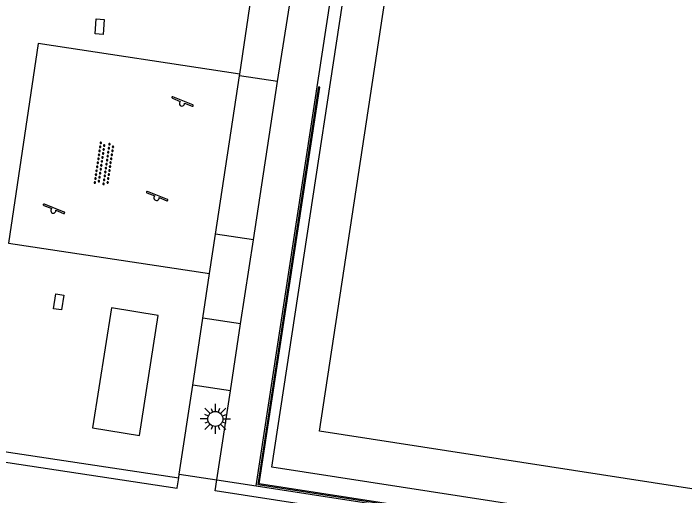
# Model space of a CAD drawing. Extents: x 125000 to 129004, y 397500 to 399008.
# Drawn here: x 126337.49 to 126370.99, y 398759.3 to 398783.38 of the extents above; entities that cross this region are included whole.
import ezdxf

# ---------------------------------------------------------------- set-up
doc = ezdxf.new("R2010")
doc.units = 0
for name, color, linetype in [('bs-afsc-belijning', 7, 'Continuous'), ('bs-afsc-kantplanken', 7, 'Continuous'), ('bs-symb-veldverlichting', 7, 'Continuous'), ('gg-afsc-hekwerk', 7, 'Continuous'), ('gg-bbg-overig bouwwerk', 7, 'Continuous'), ('gg-knt-verharding', 7, 'Continuous'), ('gt-grn-groengrens', 7, 'Continuous'), ('gt-symb-kolk center center', 7, 'Continuous'), ('gt-symb-overige verharding', 7, 'Continuous'), ('gt-symb-speelvoorziening', 7, 'Continuous')]:
    doc.layers.add(name, color=color, linetype=linetype)

# ---------------------------------------------------------------- blocks, each defined once
blk = doc.blocks.new('gt0-SV')
at = {"layer": 'gt-symb-speelvoorziening'}
for p, q in [((-0.477, 0.255), (-0.08, 0.096)), ((0.542, -0.076), (-0.449, 0.324)), ((0.125, 0.014), (0.515, -0.143))]:
    blk.add_line(p, q, dxfattribs=at)
for centre, radius, start, end in [((-0.466, 0.291), 0.0369, 63.6251, 252.6602), ((-0.002, -0.005), 0.128, 127.6866, 8.5986), ((0.531, -0.111), 0.0363, 243.5085, 72.5436)]:
    blk.add_arc(centre, radius, start, end, dxfattribs=at)
blk = doc.blocks.new('gt0-KOLKCC')
at = {"layer": 'gt-symb-kolk center center'}
blk.add_lwpolyline([(-0.375, 0.2), (0.375, 0.2), (0.375, -0.2), (-0.375, -0.2)], close=True, dxfattribs=at)
blk = doc.blocks.new('gt0-OVH')
at = {"layer": 'gt-symb-overige verharding'}
for points in [[(-0.972, 0.298), (-0.967, 0.308), (-0.965, 0.319), (-0.966, 0.33), (-0.971, 0.34), (-0.978, 0.348), (-0.988, 0.353), (-0.999, 0.355), (-1.01, 0.354), (-1.02, 0.349), (-1.028, 0.342), (-1.033, 0.332), (-1.035, 0.321), (-1.034, 0.31), (-1.029, 0.3), (-1.022, 0.292), (-1.012, 0.287), (-1.001, 0.285), (-0.99, 0.286), (-0.98, 0.291)], [(-0.772, 0.298), (-0.767, 0.308), (-0.765, 0.319), (-0.766, 0.33), (-0.771, 0.34), (-0.778, 0.348), (-0.788, 0.353), (-0.799, 0.355), (-0.81, 0.354), (-0.82, 0.349), (-0.828, 0.342), (-0.833, 0.332), (-0.835, 0.321), (-0.834, 0.31), (-0.829, 0.3), (-0.822, 0.292), (-0.812, 0.287), (-0.801, 0.285), (-0.79, 0.286), (-0.78, 0.291)], [(-0.572, 0.298), (-0.567, 0.308), (-0.565, 0.319), (-0.566, 0.33), (-0.571, 0.34), (-0.578, 0.348), (-0.588, 0.353), (-0.599, 0.355), (-0.61, 0.354), (-0.62, 0.349), (-0.628, 0.342), (-0.633, 0.332), (-0.635, 0.321), (-0.634, 0.31), (-0.629, 0.3), (-0.622, 0.292), (-0.612, 0.287), (-0.601, 0.285), (-0.59, 0.286), (-0.58, 0.291)], [(-0.372, 0.298), (-0.367, 0.308), (-0.365, 0.319), (-0.366, 0.33), (-0.371, 0.34), (-0.378, 0.348), (-0.388, 0.353), (-0.399, 0.355), (-0.41, 0.354), (-0.42, 0.349), (-0.428, 0.342), (-0.433, 0.332), (-0.435, 0.321), (-0.434, 0.31), (-0.429, 0.3), (-0.422, 0.292), (-0.412, 0.287), (-0.401, 0.285), (-0.39, 0.286), (-0.38, 0.291)], [(-0.172, 0.298), (-0.167, 0.308), (-0.165, 0.319), (-0.166, 0.33), (-0.171, 0.34), (-0.178, 0.348), (-0.188, 0.353), (-0.199, 0.355), (-0.21, 0.354), (-0.22, 0.349), (-0.228, 0.342), (-0.233, 0.332), (-0.235, 0.321), (-0.234, 0.31), (-0.229, 0.3), (-0.222, 0.292), (-0.212, 0.287), (-0.201, 0.285), (-0.19, 0.286), (-0.18, 0.291)], [(0.028, 0.298), (0.033, 0.308), (0.035, 0.319), (0.034, 0.33), (0.029, 0.34), (0.022, 0.348), (0.012, 0.353), (0.001, 0.355), (-0.01, 0.354), (-0.02, 0.349), (-0.028, 0.342), (-0.033, 0.332), (-0.035, 0.321), (-0.034, 0.31), (-0.029, 0.3), (-0.022, 0.292), (-0.012, 0.287), (-0.001, 0.285), (0.01, 0.286), (0.02, 0.291)], [(0.228, 0.298), (0.233, 0.308), (0.235, 0.319), (0.234, 0.33), (0.229, 0.34), (0.222, 0.348), (0.212, 0.353), (0.201, 0.355), (0.19, 0.354), (0.18, 0.349), (0.172, 0.342), (0.167, 0.332), (0.165, 0.321), (0.166, 0.31), (0.171, 0.3), (0.178, 0.292), (0.188, 0.287), (0.199, 0.285), (0.21, 0.286), (0.22, 0.291)], [(0.428, 0.298), (0.433, 0.308), (0.435, 0.319), (0.434, 0.33), (0.429, 0.34), (0.422, 0.348), (0.412, 0.353), (0.401, 0.355), (0.39, 0.354), (0.38, 0.349), (0.372, 0.342), (0.367, 0.332), (0.365, 0.321), (0.366, 0.31), (0.371, 0.3), (0.378, 0.292), (0.388, 0.287), (0.399, 0.285), (0.41, 0.286), (0.42, 0.291)], [(0.628, 0.298), (0.633, 0.308), (0.635, 0.319), (0.634, 0.33), (0.629, 0.34), (0.622, 0.348), (0.612, 0.353), (0.601, 0.355), (0.59, 0.354), (0.58, 0.349), (0.572, 0.342), (0.567, 0.332), (0.565, 0.321), (0.566, 0.31), (0.571, 0.3), (0.578, 0.292), (0.588, 0.287), (0.599, 0.285), (0.61, 0.286), (0.62, 0.291)], [(0.828, 0.298), (0.833, 0.308), (0.835, 0.319), (0.834, 0.33), (0.829, 0.34), (0.822, 0.348), (0.812, 0.353), (0.801, 0.355), (0.79, 0.354), (0.78, 0.349), (0.772, 0.342), (0.767, 0.332), (0.765, 0.321), (0.766, 0.31), (0.771, 0.3), (0.778, 0.292), (0.788, 0.287), (0.799, 0.285), (0.81, 0.286), (0.82, 0.291)], [(1.028, 0.298), (1.033, 0.308), (1.035, 0.319), (1.034, 0.33), (1.029, 0.34), (1.022, 0.348), (1.012, 0.353), (1.001, 0.355), (0.99, 0.354), (0.98, 0.349), (0.972, 0.342), (0.967, 0.332), (0.965, 0.321), (0.966, 0.31), (0.971, 0.3), (0.978, 0.292), (0.988, 0.287), (0.999, 0.285), (1.01, 0.286), (1.02, 0.291)], [(-0.872, 0.106), (-0.867, 0.116), (-0.865, 0.126), (-0.866, 0.137), (-0.871, 0.147), (-0.878, 0.156), (-0.888, 0.161), (-0.899, 0.163), (-0.91, 0.162), (-0.92, 0.157), (-0.928, 0.15), (-0.933, 0.14), (-0.935, 0.129), (-0.934, 0.118), (-0.929, 0.108), (-0.922, 0.1), (-0.912, 0.095), (-0.901, 0.092), (-0.89, 0.094), (-0.88, 0.098)], [(-0.672, 0.106), (-0.667, 0.116), (-0.665, 0.126), (-0.666, 0.137), (-0.671, 0.147), (-0.678, 0.156), (-0.688, 0.161), (-0.699, 0.163), (-0.71, 0.162), (-0.72, 0.157), (-0.728, 0.15), (-0.733, 0.14), (-0.735, 0.129), (-0.734, 0.118), (-0.729, 0.108), (-0.722, 0.1), (-0.712, 0.095), (-0.701, 0.092), (-0.69, 0.094), (-0.68, 0.098)], [(-0.472, 0.106), (-0.467, 0.116), (-0.465, 0.126), (-0.466, 0.137), (-0.471, 0.147), (-0.478, 0.156), (-0.488, 0.161), (-0.499, 0.163), (-0.51, 0.162), (-0.52, 0.157), (-0.528, 0.15), (-0.533, 0.14), (-0.535, 0.129), (-0.534, 0.118), (-0.529, 0.108), (-0.522, 0.1), (-0.512, 0.095), (-0.501, 0.092), (-0.49, 0.094), (-0.48, 0.098)], [(-0.272, 0.106), (-0.267, 0.116), (-0.265, 0.126), (-0.266, 0.137), (-0.271, 0.147), (-0.278, 0.156), (-0.288, 0.161), (-0.299, 0.163), (-0.31, 0.162), (-0.32, 0.157), (-0.328, 0.15), (-0.333, 0.14), (-0.335, 0.129), (-0.334, 0.118), (-0.329, 0.108), (-0.322, 0.1), (-0.312, 0.095), (-0.301, 0.092), (-0.29, 0.094), (-0.28, 0.098)], [(-0.072, 0.106), (-0.067, 0.116), (-0.065, 0.126), (-0.066, 0.137), (-0.071, 0.147), (-0.078, 0.156), (-0.088, 0.161), (-0.099, 0.163), (-0.11, 0.162), (-0.12, 0.157), (-0.128, 0.15), (-0.133, 0.14), (-0.135, 0.129), (-0.134, 0.118), (-0.129, 0.108), (-0.122, 0.1), (-0.112, 0.095), (-0.101, 0.092), (-0.09, 0.094), (-0.08, 0.098)], [(0.128, 0.106), (0.133, 0.116), (0.135, 0.126), (0.134, 0.137), (0.129, 0.147), (0.122, 0.156), (0.112, 0.161), (0.101, 0.163), (0.09, 0.162), (0.08, 0.157), (0.072, 0.15), (0.067, 0.14), (0.065, 0.129), (0.066, 0.118), (0.071, 0.108), (0.078, 0.1), (0.088, 0.095), (0.099, 0.092), (0.11, 0.094), (0.12, 0.098)], [(0.328, 0.106), (0.333, 0.116), (0.335, 0.126), (0.334, 0.137), (0.329, 0.147), (0.322, 0.156), (0.312, 0.161), (0.301, 0.163), (0.29, 0.162), (0.28, 0.157), (0.272, 0.15), (0.267, 0.14), (0.265, 0.129), (0.266, 0.118), (0.271, 0.108), (0.278, 0.1), (0.288, 0.095), (0.299, 0.092), (0.31, 0.094), (0.32, 0.098)], [(0.528, 0.106), (0.533, 0.116), (0.535, 0.126), (0.534, 0.137), (0.529, 0.147), (0.522, 0.156), (0.512, 0.161), (0.501, 0.163), (0.49, 0.162), (0.48, 0.157), (0.472, 0.15), (0.467, 0.14), (0.465, 0.129), (0.466, 0.118), (0.471, 0.108), (0.478, 0.1), (0.488, 0.095), (0.499, 0.092), (0.51, 0.094), (0.52, 0.098)], [(0.728, 0.106), (0.733, 0.116), (0.735, 0.126), (0.734, 0.137), (0.729, 0.147), (0.722, 0.156), (0.712, 0.161), (0.701, 0.163), (0.69, 0.162), (0.68, 0.157), (0.672, 0.15), (0.667, 0.14), (0.665, 0.129), (0.666, 0.118), (0.671, 0.108), (0.678, 0.1), (0.688, 0.095), (0.699, 0.092), (0.71, 0.094), (0.72, 0.098)], [(0.928, 0.106), (0.933, 0.116), (0.935, 0.126), (0.934, 0.137), (0.929, 0.147), (0.922, 0.156), (0.912, 0.161), (0.901, 0.163), (0.89, 0.162), (0.88, 0.157), (0.872, 0.15), (0.867, 0.14), (0.865, 0.129), (0.866, 0.118), (0.871, 0.108), (0.878, 0.1), (0.888, 0.095), (0.899, 0.092), (0.91, 0.094), (0.92, 0.098)], [(-0.972, -0.142), (-0.967, -0.132), (-0.965, -0.121), (-0.966, -0.11), (-0.971, -0.1), (-0.978, -0.092), (-0.988, -0.087), (-0.999, -0.085), (-1.01, -0.086), (-1.02, -0.091), (-1.028, -0.098), (-1.033, -0.108), (-1.035, -0.119), (-1.034, -0.13), (-1.029, -0.14), (-1.022, -0.148), (-1.012, -0.153), (-1.001, -0.155), (-0.99, -0.154), (-0.98, -0.149)], [(-0.872, -0.334), (-0.867, -0.324), (-0.865, -0.314), (-0.866, -0.303), (-0.871, -0.293), (-0.878, -0.284), (-0.888, -0.279), (-0.899, -0.277), (-0.91, -0.278), (-0.92, -0.283), (-0.928, -0.29), (-0.933, -0.3), (-0.935, -0.311), (-0.934, -0.322), (-0.929, -0.332), (-0.922, -0.34), (-0.912, -0.345), (-0.901, -0.348), (-0.89, -0.346), (-0.88, -0.342)], [(-0.772, -0.142), (-0.767, -0.132), (-0.765, -0.121), (-0.766, -0.11), (-0.771, -0.1), (-0.778, -0.092), (-0.788, -0.087), (-0.799, -0.085), (-0.81, -0.086), (-0.82, -0.091), (-0.828, -0.098), (-0.833, -0.108), (-0.835, -0.119), (-0.834, -0.13), (-0.829, -0.14), (-0.822, -0.148), (-0.812, -0.153), (-0.801, -0.155), (-0.79, -0.154), (-0.78, -0.149)], [(-0.672, -0.334), (-0.667, -0.324), (-0.665, -0.314), (-0.666, -0.303), (-0.671, -0.293), (-0.678, -0.284), (-0.688, -0.279), (-0.699, -0.277), (-0.71, -0.278), (-0.72, -0.283), (-0.728, -0.29), (-0.733, -0.3), (-0.735, -0.311), (-0.734, -0.322), (-0.729, -0.332), (-0.722, -0.34), (-0.712, -0.345), (-0.701, -0.348), (-0.69, -0.346), (-0.68, -0.342)], [(-0.572, -0.142), (-0.567, -0.132), (-0.565, -0.121), (-0.566, -0.11), (-0.571, -0.1), (-0.578, -0.092), (-0.588, -0.087), (-0.599, -0.085), (-0.61, -0.086), (-0.62, -0.091), (-0.628, -0.098), (-0.633, -0.108), (-0.635, -0.119), (-0.634, -0.13), (-0.629, -0.14), (-0.622, -0.148), (-0.612, -0.153), (-0.601, -0.155), (-0.59, -0.154), (-0.58, -0.149)], [(-0.472, -0.334), (-0.467, -0.324), (-0.465, -0.314), (-0.466, -0.303), (-0.471, -0.293), (-0.478, -0.284), (-0.488, -0.279), (-0.499, -0.277), (-0.51, -0.278), (-0.52, -0.283), (-0.528, -0.29), (-0.533, -0.3), (-0.535, -0.311), (-0.534, -0.322), (-0.529, -0.332), (-0.522, -0.34), (-0.512, -0.345), (-0.501, -0.348), (-0.49, -0.346), (-0.48, -0.342)], [(-0.372, -0.142), (-0.367, -0.132), (-0.365, -0.121), (-0.366, -0.11), (-0.371, -0.1), (-0.378, -0.092), (-0.388, -0.087), (-0.399, -0.085), (-0.41, -0.086), (-0.42, -0.091), (-0.428, -0.098), (-0.433, -0.108), (-0.435, -0.119), (-0.434, -0.13), (-0.429, -0.14), (-0.422, -0.148), (-0.412, -0.153), (-0.401, -0.155), (-0.39, -0.154), (-0.38, -0.149)], [(-0.272, -0.334), (-0.267, -0.324), (-0.265, -0.314), (-0.266, -0.303), (-0.271, -0.293), (-0.278, -0.284), (-0.288, -0.279), (-0.299, -0.277), (-0.31, -0.278), (-0.32, -0.283), (-0.328, -0.29), (-0.333, -0.3), (-0.335, -0.311), (-0.334, -0.322), (-0.329, -0.332), (-0.322, -0.34), (-0.312, -0.345), (-0.301, -0.348), (-0.29, -0.346), (-0.28, -0.342)], [(-0.172, -0.142), (-0.167, -0.132), (-0.165, -0.121), (-0.166, -0.11), (-0.171, -0.1), (-0.178, -0.092), (-0.188, -0.087), (-0.199, -0.085), (-0.21, -0.086), (-0.22, -0.091), (-0.228, -0.098), (-0.233, -0.108), (-0.235, -0.119), (-0.234, -0.13), (-0.229, -0.14), (-0.222, -0.148), (-0.212, -0.153), (-0.201, -0.155), (-0.19, -0.154), (-0.18, -0.149)], [(-0.072, -0.334), (-0.067, -0.324), (-0.065, -0.314), (-0.066, -0.303), (-0.071, -0.293), (-0.078, -0.284), (-0.088, -0.279), (-0.099, -0.277), (-0.11, -0.278), (-0.12, -0.283), (-0.128, -0.29), (-0.133, -0.3), (-0.135, -0.311), (-0.134, -0.322), (-0.129, -0.332), (-0.122, -0.34), (-0.112, -0.345), (-0.101, -0.348), (-0.09, -0.346), (-0.08, -0.342)], [(0.028, -0.142), (0.033, -0.132), (0.035, -0.121), (0.034, -0.11), (0.029, -0.1), (0.022, -0.092), (0.012, -0.087), (0.001, -0.085), (-0.01, -0.086), (-0.02, -0.091), (-0.028, -0.098), (-0.033, -0.108), (-0.035, -0.119), (-0.034, -0.13), (-0.029, -0.14), (-0.022, -0.148), (-0.012, -0.153), (-0.001, -0.155), (0.01, -0.154), (0.02, -0.149)], [(0.128, -0.334), (0.133, -0.324), (0.135, -0.314), (0.134, -0.303), (0.129, -0.293), (0.122, -0.284), (0.112, -0.279), (0.101, -0.277), (0.09, -0.278), (0.08, -0.283), (0.072, -0.29), (0.067, -0.3), (0.065, -0.311), (0.066, -0.322), (0.071, -0.332), (0.078, -0.34), (0.088, -0.345), (0.099, -0.348), (0.11, -0.346), (0.12, -0.342)], [(0.228, -0.142), (0.233, -0.132), (0.235, -0.121), (0.234, -0.11), (0.229, -0.1), (0.222, -0.092), (0.212, -0.087), (0.201, -0.085), (0.19, -0.086), (0.18, -0.091), (0.172, -0.098), (0.167, -0.108), (0.165, -0.119), (0.166, -0.13), (0.171, -0.14), (0.178, -0.148), (0.188, -0.153), (0.199, -0.155), (0.21, -0.154), (0.22, -0.149)], [(0.328, -0.334), (0.333, -0.324), (0.335, -0.314), (0.334, -0.303), (0.329, -0.293), (0.322, -0.284), (0.312, -0.279), (0.301, -0.277), (0.29, -0.278), (0.28, -0.283), (0.272, -0.29), (0.267, -0.3), (0.265, -0.311), (0.266, -0.322), (0.271, -0.332), (0.278, -0.34), (0.288, -0.345), (0.299, -0.348), (0.31, -0.346), (0.32, -0.342)], [(0.428, -0.142), (0.433, -0.132), (0.435, -0.121), (0.434, -0.11), (0.429, -0.1), (0.422, -0.092), (0.412, -0.087), (0.401, -0.085), (0.39, -0.086), (0.38, -0.091), (0.372, -0.098), (0.367, -0.108), (0.365, -0.119), (0.366, -0.13), (0.371, -0.14), (0.378, -0.148), (0.388, -0.153), (0.399, -0.155), (0.41, -0.154), (0.42, -0.149)], [(0.528, -0.334), (0.533, -0.324), (0.535, -0.314), (0.534, -0.303), (0.529, -0.293), (0.522, -0.284), (0.512, -0.279), (0.501, -0.277), (0.49, -0.278), (0.48, -0.283), (0.472, -0.29), (0.467, -0.3), (0.465, -0.311), (0.466, -0.322), (0.471, -0.332), (0.478, -0.34), (0.488, -0.345), (0.499, -0.348), (0.51, -0.346), (0.52, -0.342)], [(0.628, -0.142), (0.633, -0.132), (0.635, -0.121), (0.634, -0.11), (0.629, -0.1), (0.622, -0.092), (0.612, -0.087), (0.601, -0.085), (0.59, -0.086), (0.58, -0.091), (0.572, -0.098), (0.567, -0.108), (0.565, -0.119), (0.566, -0.13), (0.571, -0.14), (0.578, -0.148), (0.588, -0.153), (0.599, -0.155), (0.61, -0.154), (0.62, -0.149)], [(0.728, -0.334), (0.733, -0.324), (0.735, -0.314), (0.734, -0.303), (0.729, -0.293), (0.722, -0.284), (0.712, -0.279), (0.701, -0.277), (0.69, -0.278), (0.68, -0.283), (0.672, -0.29), (0.667, -0.3), (0.665, -0.311), (0.666, -0.322), (0.671, -0.332), (0.678, -0.34), (0.688, -0.345), (0.699, -0.348), (0.71, -0.346), (0.72, -0.342)], [(0.828, -0.142), (0.833, -0.132), (0.835, -0.121), (0.834, -0.11), (0.829, -0.1), (0.822, -0.092), (0.812, -0.087), (0.801, -0.085), (0.79, -0.086), (0.78, -0.091), (0.772, -0.098), (0.767, -0.108), (0.765, -0.119), (0.766, -0.13), (0.771, -0.14), (0.778, -0.148), (0.788, -0.153), (0.799, -0.155), (0.81, -0.154), (0.82, -0.149)], [(0.928, -0.334), (0.933, -0.324), (0.935, -0.314), (0.934, -0.303), (0.929, -0.293), (0.922, -0.284), (0.912, -0.279), (0.901, -0.277), (0.89, -0.278), (0.88, -0.283), (0.872, -0.29), (0.867, -0.3), (0.865, -0.311), (0.866, -0.322), (0.871, -0.332), (0.878, -0.34), (0.888, -0.345), (0.899, -0.348), (0.91, -0.346), (0.92, -0.342)], [(1.028, -0.142), (1.033, -0.132), (1.035, -0.121), (1.034, -0.11), (1.029, -0.1), (1.022, -0.092), (1.012, -0.087), (1.001, -0.085), (0.99, -0.086), (0.98, -0.091), (0.972, -0.098), (0.967, -0.108), (0.965, -0.119), (0.966, -0.13), (0.971, -0.14), (0.978, -0.148), (0.988, -0.153), (0.999, -0.155), (1.01, -0.154), (1.02, -0.149)]]:
    blk.add_lwpolyline(points, close=True, dxfattribs=at)
blk = doc.blocks.new('bs0-VELDV')
at = {"layer": 'bs-symb-veldverlichting'}
for p, q in [((0, 0.75), (0, 0.375)), ((-0.53, 0.53), (-0.265, 0.265)), ((-0.215, 0.52), (-0.144, 0.346)), ((0.215, 0.52), (0.144, 0.346)), ((0.265, 0.265), (0.53, 0.53)), ((-0.375, 0), (-0.75, 0)), ((-0.346, 0.144), (-0.52, 0.215)), ((0.346, 0.144), (0.52, 0.215)), ((0.375, 0), (0.75, 0)), ((-0.265, -0.265), (-0.53, -0.53)), ((-0.346, -0.144), (-0.52, -0.215)), ((0.265, -0.265), (0.53, -0.53)), ((0.346, -0.144), (0.52, -0.215)), ((-0.144, -0.346), (-0.215, -0.52)), ((0, -0.375), (0, -0.75)), ((0.144, -0.346), (0.215, -0.52))]:
    blk.add_line(p, q, dxfattribs=at)
blk.add_circle((0, 0), 0.375, dxfattribs=at)

msp = doc.modelspace()

# ---------------------------------------------------------------- linework, layer by layer
at = {"layer": 'bs-afsc-belijning'}
msp.add_lwpolyline([(126394.771, 398756.009), (126352.769, 398762.511), (126357.269, 398792.117), (126357.567, 398794.131), (126357.894, 398796.144), (126362.425, 398825.758), (126404.43, 398819.309), (126399.914, 398789.664), (126399.601, 398787.65), (126399.288, 398785.627), (126394.771, 398756.009)], dxfattribs=at)
at = {"layer": 'bs-afsc-kantplanken'}
for points in [[(126397.292, 398752.535), (126402.538, 398786.947), (126402.588, 398786.94), (126397.334, 398752.478), (126349.702, 398759.845), (126352.73, 398779.709)], [(126397.292, 398752.535), (126349.759, 398759.887), (126352.779, 398779.702), (126352.73, 398779.709)]]:
    msp.add_lwpolyline(points, dxfattribs=at)
at = {"layer": 'gg-afsc-hekwerk'}
for p, q in [((126348.788, 398780.35), (126349.848, 398787.377)), ((126349.614, 398759.782), (126353.547, 398785.562)), ((126348.775, 398780.264), (126348.788, 398780.35)), ((126347.582, 398772.358), (126348.775, 398780.264)), ((126347.285, 398770.393), (126347.582, 398772.358)), ((126346.947, 398768.156), (126347.285, 398770.393)), ((126346.444, 398764.82), (126346.947, 398768.156)), ((126345.773, 398760.374), (126346.444, 398764.82)), ((126330.987, 398762.421), (126345.745, 398760.189)), ((126345.745, 398760.189), (126345.773, 398760.374)), ((126345.773, 398760.374), (126347.64, 398760.086)), ((126347.64, 398760.086), (126349.614, 398759.782)), ((126349.614, 398759.782), (126357.903, 398758.503))]:
    msp.add_line(p, q, dxfattribs=at)
at = {"layer": 'gg-bbg-overig bouwwerk'}
msp.add_lwpolyline([(126341.441, 398762.68), (126343.784, 398762.297), (126344.722, 398768.286), (126342.38, 398768.668), (126341.441, 398762.68)], dxfattribs=at)
at = {"layer": 'gg-knt-verharding'}
for p, q in [((126350.679, 398779.977), (126351.812, 398787.18)), ((126350.679, 398779.977), (126348.775, 398780.264)), ((126349.471, 398772.073), (126350.679, 398779.977)), ((126348.83, 398767.872), (126349.471, 398772.073)), ((126348.32, 398764.536), (126348.83, 398767.872)), ((126347.64, 398760.086), (126348.32, 398764.536)), ((126345.67, 398759.695), (126345.745, 398760.189))]:
    msp.add_line(p, q, dxfattribs=at)
for points in [[(126396.541, 398753.582), (126350.39, 398760.72), (126360.671, 398828.173), (126406.831, 398821.035), (126396.541, 398753.582)], [(126348.788, 398780.35), (126338.725, 398781.869), (126337.247, 398771.908), (126347.285, 398770.393)], [(126221.279, 398778.495), (126266.934, 398771.598), (126345.667, 398759.672), (126345.67, 398759.695)], [(126397.888, 398751.744), (126347.556, 398759.532), (126347.64, 398760.086)]]:
    msp.add_lwpolyline(points, dxfattribs=at)
at = {"layer": 'gt-grn-groengrens'}
for p, q in [((126349.471, 398772.073), (126347.582, 398772.358)), ((126348.83, 398767.872), (126346.947, 398768.156)), ((126348.32, 398764.536), (126346.444, 398764.82))]:
    msp.add_line(p, q, dxfattribs=at)

# ---------------------------------------------------------------- block references
at = {"layer": 'bs-symb-veldverlichting'}
msp.add_blockref('bs0-VELDV', (126347.569, 398763.128), dxfattribs=at)
at = {"layer": 'gt-symb-kolk center center'}
for p, rotation in [((126341.797, 398782.719), -93.49769526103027), ((126339.752, 398768.975), 81.54573827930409)]:
    msp.add_blockref('gt0-KOLKCC', p, dxfattribs=dict(at, rotation=rotation))
at = {"layer": 'gt-symb-overige verharding', "rotation": 81.48906580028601}
msp.add_blockref('gt0-OVH', (126342.02, 398775.872), dxfattribs=at)
at = {"layer": 'gt-symb-speelvoorziening'}
for p in [(126345.903, 398778.887), (126344.636, 398774.168), (126339.485, 398773.534)]:
    msp.add_blockref('gt0-SV', p, dxfattribs=at)

doc.saveas('drawing.dxf')
